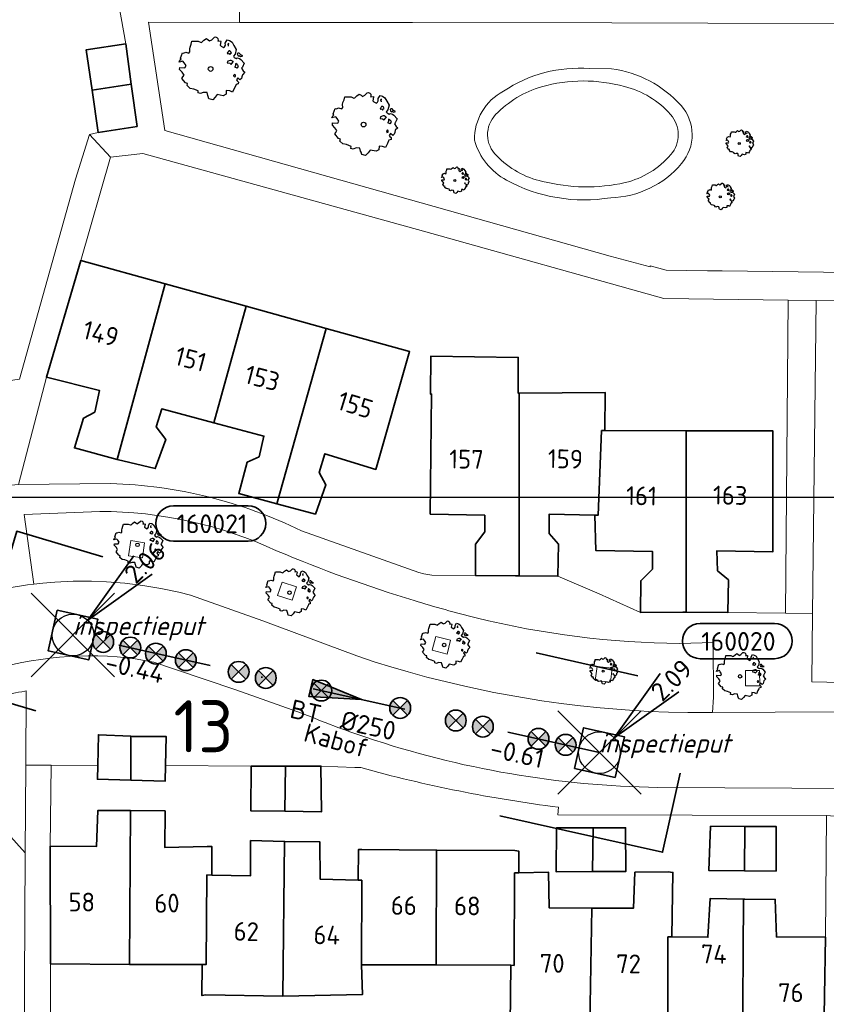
# Model space of a CAD drawing. Header units: metres. Extents: x 152391 to 157968, y 462336 to 467280.
# Tile 446 of 656: x 153817 to 153875, y 466586 to 466657. Entities that reach past the tile are written whole.
import ezdxf
from ezdxf.enums import TextEntityAlignment as Align

# ---------------------------------------------------------------- set-up
doc = ezdxf.new("R2010")
doc.units = ezdxf.units.M
doc.header["$LTSCALE"] = 0.75
doc.header["$PDMODE"] = 3
doc.header["$PDSIZE"] = 3
doc.linetypes.add('RI-VWA_BETON', pattern=[19, 9, -5, 0, -5])
doc.layers.get('0').update_dxf_attribs({"lineweight": 25})
doc.layers.get('defpoints').update_dxf_attribs({"lineweight": 25})
for name, color, linetype, lineweight in [('B-GV-GR-BOOM-S', 252, 'Continuous', 25), ('B-WE-GR-BEPLANTING_CULTUUR_HEESTERS-GV', 251, 'Continuous', 18), ('B-WE-GR-GROENVOORZIENING-GV', 251, 'Continuous', 18), ('B-WE-OG-BEBOUWING-GV', 6, 'Continuous', 35), ('B-WE-OG-BEBOUWING-T18', 1, 'Continuous', 18), ('B-WE-OG-TERREIN_CULTUURSCHEIDING-GV', 251, 'Continuous', 18), ('B-WE-OG-TERREIN_ONBEGROEID-GV', 251, 'Continuous', 18), ('B-WE-OG-TOPOGRAFIE-T18', 1, 'Continuous', 18), ('B-WE-VH-VERHARDING_ASFALT-GV', 251, 'Continuous', 18), ('B-WE-VH-VERHARDING_BETONSTRAATSTEEN-GV', 251, 'Continuous', 18), ('B-WE-VH-VERHARDING_TEGEL-GV', 251, 'Continuous', 18), ('N-OI-RI-T50', 130, 'Continuous', 50), ('N-OI-RI-VWA_PUTNUMMER-S @ 0.75', 36, 'Continuous', 35), ('N-OI-RI-VWA_RIOOLPUT_INSPECTIEPUT-S', 36, 'Continuous', 35), ('N-OI-RI-VWA_STROOMRICHTING-S @ 0.75', 36, 'Continuous', 35), ('N-OI-RI-VWA_TRANSPORTLEIDING_BETON_250-G', 36, 'RI-VWA_BETON', 35), ('N-RO-KG-GRENS_WERK-G', 7, 'XX-WERKGRENS', 35)]:
    doc.layers.add(name, color=color, linetype=linetype, lineweight=lineweight)
doc.layers.add('inspectieput', color=7, linetype='Continuous', plot=False)
doc.layers.add('N-OI-RI-VRIJVERVAL_HULPSTUK-S', color=210, linetype='Continuous', lineweight=35, plot=False)
doc.styles.add('NLCS-ISO', font='isocpeur.ttf')
doc.styles.add('NLCS-ISO-M750-T18', font='NLCS-ISO.ttf', dxfattribs={"height": 1.35})
doc.styles.add('NLCS-ISO-M750-T18_CURSIEF', font='NLCS-ISO.ttf', dxfattribs={"oblique": 15, "height": 1.35})
doc.styles.add('NLCS-ISO-M750-T50', font='NLCS-ISO.ttf', dxfattribs={"height": 3.75})
doc.linetypes.add('XX-WERKGRENS', pattern='A,0,[137,NLCS.SHX,S=0.1,R=0,X=-1.1,Y=-1.35],-6', length=6)

# ---------------------------------------------------------------- blocks, each defined once
blk = doc.blocks.new('*U102')
at = {"ltscale": 0.1}
blk.add_hatch(color=256, dxfattribs=at).paths.add_polyline_path([(2.5, 0), (-2.5, -0.833), (-2.5, 0.833)])
at = {"ltscale": 0.1, "flags": 128}
blk.add_lwpolyline([(2.5, 0), (-2.5, -0.833), (-2.5, 0.833)], close=True, dxfattribs=at)
at = {"ltscale": 0.1, "style": 'NLCS-ISO'}
for tag, p in [('BOBL', (-16.544, -3.24)), ('MAT', (-1, -3.74))]:
    blk.add_attdef(tag, text='', height=1.8, dxfattribs=at).set_placement(p, align=Align.BOTTOM_RIGHT)
for tag, p in [('BOBR', (15.598, -3.237)), ('DIA', (1, -3.74))]:
    blk.add_attdef(tag, text='', height=1.8, dxfattribs=at).set_placement(p, align=Align.BOTTOM_LEFT)
at = {"layer": 'defpoints', "ltscale": 0.1, "style": 'NLCS-ISO', "flags": 1}
blk.add_attdef('JVA', text='', height=1.8, dxfattribs=at).set_placement((0, -1), align=Align.TOP_CENTER)
blk = doc.blocks.new('B-SRI-PUT_VWA-SO')
at = {"flags": 128}
blk.add_lwpolyline([(-2, 2), (2, 2), (2, -2), (-2, -2)], close=True, dxfattribs=at)
at = {"lineweight": -3, "flags": 128}
blk.add_lwpolyline([(2, -2), (2, 2), (-2, 2), (-2, -2)], close=True, dxfattribs=at)
at = {"lineweight": -3}
blk.add_circle((0, 0), 2, dxfattribs=at)
blk = doc.blocks.new('*U178')
for q in [(5.834, 7.601), (7.601, 5.834)]:
    blk.add_line((1.414, 1.414), q)
blk.add_lwpolyline([(16.81, 12.391), (9.652, 12.391, 1), (9.652, 9.007), (16.81, 9.007, 1)], format="xyb", close=True)
at = {"ltscale": 0.1, "style": 'NLCS-ISO'}
blk.add_attdef('PUTHGT', text='', height=1.8, rotation=45, dxfattribs=at).set_placement((5.388, 5.428), align=Align.MIDDLE_LEFT)
blk.add_attdef('PUTNR', text='', height=1.8, dxfattribs=at).set_placement((13.333, 10.667), align=Align.MIDDLE_CENTER)
blk = doc.blocks.new('SRI-HULP')
h = blk.add_hatch(color=256)
h.dxf.hatch_style = 1
h.paths.add_polyline_path([(-0.707, 0.707, 0.198912), (-1, 0, 0.198912), (-0.707, -0.707), (0, 0)])
h = blk.add_hatch(color=256)
h.dxf.hatch_style = 1
h.paths.add_polyline_path([(1, 0, 0.198912), (0.707, 0.707), (0, 0), (0.707, -0.707, 0.198912)])
for p, q in [((-0.707, 0.707), (0.707, -0.707)), ((-0.707, -0.707), (0.707, 0.707))]:
    blk.add_line(p, q)
blk.add_circle((0, 0), 1)
blk = doc.blocks.new('ACMAP_ANN_TEMPLATE_type knoop')
at = {"layer": 'defpoints', "style": 'NLCS-ISO-M750-T18_CURSIEF', "oblique": 15}
blk.add_attdef('type_knoop', (0, 0), '', height=1.35, dxfattribs=at)
blk = doc.blocks.new('SGR-BOOM_0_10')
at = {"linetype": 'Continuous'}
for p, q in [((-0.624, 0.668), (-0.591, 0.751)), ((-0.591, 0.751), (-0.572, 0.843)), ((-0.572, 0.843), (-0.375, 0.843)), ((-0.375, 0.843), (-0.29, 0.806)), ((-0.29, 0.806), (-0.264, 0.815)), ((-0.264, 0.815), (-0.205, 0.871)), ((-0.205, 0.871), (-0.127, 0.926)), ((-0.127, 0.926), (-0.075, 0.889)), ((-0.075, 0.889), (-0.035, 0.852)), ((-0.035, 0.852), (0.037, 0.889)), ((0.037, 0.889), (0.115, 0.963)), ((0.115, 0.963), (0.148, 0.973)), ((0.148, 0.973), (0.187, 0.954)), ((0.187, 0.954), (0.22, 0.926)), ((0.226, 0.862), (0.213, 0.843)), ((0.213, 0.843), (0.298, 0.852)), ((0.22, 0.926), (0.226, 0.862)), ((0.305, 0.834), (0.285, 0.723)), ((0.285, 0.723), (0.318, 0.695)), ((0.298, 0.852), (0.305, 0.834)), ((0.423, 0.677), (0.449, 0.723)), ((0.442, 0.788), (0.501, 0.88)), ((0.449, 0.723), (0.442, 0.788)), ((0.501, 0.88), (0.573, 0.862)), ((0.547, 0.769), (0.521, 0.751)), ((0.521, 0.751), (0.534, 0.705)), ((0.54, 0.714), (0.547, 0.769)), ((0.573, 0.862), (0.652, 0.815)), ((0.652, 0.815), (0.704, 0.714)), ((0.704, 0.714), (0.776, 0.594)), ((-0.958, 0.206), (-0.932, 0.27)), ((-0.84, 0.233), (-0.958, 0.206)), ((-0.945, -0.016), (-0.938, 0.049)), ((-0.938, 0.049), (-0.781, 0.039)), ((-0.932, 0.27), (-0.899, 0.298)), ((-0.918, 0.326), (-0.86, 0.492)), ((-0.899, 0.298), (-0.918, 0.326)), ((-0.86, 0.492), (-0.82, 0.483)), ((-0.801, 0.187), (-0.84, 0.233)), ((-0.82, 0.483), (-0.755, 0.511)), ((-0.748, 0.104), (-0.801, 0.187)), ((-0.781, 0.039), (-0.748, 0.104)), ((-0.755, 0.511), (-0.663, 0.483)), ((-0.663, 0.483), (-0.631, 0.52)), ((-0.637, 0.612), (-0.624, 0.668)), ((-0.631, 0.52), (-0.637, 0.612)), ((0.318, 0.695), (0.39, 0.649)), ((0.39, 0.649), (0.423, 0.677)), ((0.527, 0.511), (0.501, 0.492)), ((0.501, 0.492), (0.521, 0.464)), ((0.521, 0.233), (0.501, 0.187)), ((0.501, 0.187), (0.58, 0.178)), ((0.521, 0.464), (0.553, 0.474)), ((0.593, 0.261), (0.521, 0.233)), ((0.547, 0.547), (0.527, 0.511)), ((0.534, 0.705), (0.54, 0.695)), ((0.58, 0.547), (0.547, 0.547)), ((0.553, 0.474), (0.58, 0.437)), ((0.606, 0.529), (0.58, 0.547)), ((0.58, 0.437), (0.606, 0.474)), ((0.58, 0.178), (0.625, 0.141)), ((0.625, 0.261), (0.593, 0.261)), ((0.632, 0.492), (0.606, 0.529)), ((0.606, 0.474), (0.632, 0.492)), ((0.684, 0.224), (0.625, 0.261)), ((0.625, 0.141), (0.678, 0.206)), ((0.678, 0.206), (0.697, 0.233)), ((0.743, 0.446), (0.691, 0.39)), ((0.691, 0.39), (0.717, 0.353)), ((0.717, 0.353), (0.776, 0.316)), ((0.756, 0.104), (0.737, 0.058)), ((0.806, 0.027), (0.737, 0.058)), ((0.776, 0.594), (0.743, 0.446)), ((0.763, 0.169), (0.756, 0.132)), ((0.756, 0.132), (0.756, 0.104)), ((0.802, 0.132), (0.763, 0.169)), ((0.776, 0.316), (0.809, 0.335)), ((0.828, 0.113), (0.802, 0.132)), ((0.806, 0.027), (0.848, 0.076)), ((0.828, 0.483), (0.809, 0.455)), ((0.809, 0.455), (0.822, 0.418)), ((0.809, 0.335), (0.881, 0.316)), ((0.822, 0.418), (0.861, 0.39)), ((0.867, 0.483), (0.828, 0.483)), ((0.848, 0.076), (0.828, 0.113)), ((0.861, 0.409), (0.92, 0.381)), ((0.861, 0.39), (0.867, 0.409)), ((0.913, 0.427), (0.867, 0.483)), ((0.881, 0.316), (0.92, 0.289)), ((0.972, 0.4), (0.913, 0.427)), ((0.92, 0.381), (0.972, 0.4)), ((0.92, 0.289), (1.018, 0.178)), ((0.966, 0.058), (0.939, 0.021)), ((0.939, 0.021), (0.992, -0.053)), ((1.018, 0.178), (0.966, 0.058)), ((-0.866, -0.099), (-0.945, -0.016)), ((-0.873, -0.284), (-0.84, -0.238)), ((-0.761, -0.423), (-0.873, -0.284)), ((-0.807, -0.182), (-0.866, -0.099)), ((-0.84, -0.238), (-0.807, -0.182)), ((-0.703, -0.441), (-0.761, -0.423)), ((-0.716, -0.506), (-0.703, -0.441)), ((-0.624, -0.589), (-0.716, -0.506)), ((-0.513, -0.608), (-0.624, -0.589)), ((-0.375, -0.663), (-0.513, -0.608)), ((-0.382, -0.728), (-0.375, -0.663)), ((0.475, -0.654), (0.468, -0.765)), ((0.58, -0.663), (0.475, -0.654)), ((0.665, -0.7), (0.58, -0.663)), ((0.724, -0.571), (0.665, -0.7)), ((0.724, -0.164), (0.697, -0.201)), ((0.697, -0.201), (0.704, -0.238)), ((0.71, -0.238), (0.75, -0.229)), ((0.75, -0.192), (0.724, -0.164)), ((0.763, -0.497), (0.724, -0.571)), ((0.75, -0.229), (0.75, -0.192)), ((0.769, -0.469), (0.763, -0.497)), ((0.835, -0.45), (0.769, -0.469)), ((0.822, -0.266), (0.782, -0.33)), ((0.782, -0.33), (0.802, -0.358)), ((0.802, -0.358), (0.841, -0.395)), ((0.887, -0.33), (0.822, -0.266)), ((0.841, -0.395), (0.835, -0.45)), ((0.933, -0.293), (0.887, -0.33)), ((0.946, -0.238), (0.933, -0.293)), ((0.966, -0.173), (0.946, -0.238)), ((1.038, -0.099), (0.966, -0.173)), ((0.992, -0.053), (1.038, -0.099)), ((-0.31, -0.746), (-0.382, -0.728)), ((-0.225, -0.709), (-0.31, -0.746)), ((-0.107, -0.718), (-0.225, -0.709)), ((-0.088, -0.802), (-0.107, -0.718)), ((-0.075, -0.839), (-0.088, -0.802)), ((-0.055, -0.903), (-0.075, -0.839)), ((0.063, -0.94), (-0.055, -0.903)), ((0.141, -0.857), (0.063, -0.94)), ((0.2, -0.774), (0.141, -0.857)), ((0.383, -0.811), (0.2, -0.774)), ((0.468, -0.765), (0.383, -0.811))]:
    blk.add_line(p, q, dxfattribs=at)
blk.add_circle((0, 0), 0.0711, dxfattribs=at)
blk = doc.blocks.new('SGR-BOOM_21_30')
at = {"linetype": 'Continuous'}
for p, q in [((-1.051, 1.335), (-1.016, 1.499)), ((-1.016, 1.499), (-0.668, 1.499)), ((-0.668, 1.499), (-0.516, 1.433)), ((-0.516, 1.433), (-0.47, 1.45)), ((-0.47, 1.45), (-0.365, 1.548)), ((-0.365, 1.548), (-0.226, 1.647)), ((-0.226, 1.647), (-0.133, 1.581)), ((-0.133, 1.581), (-0.063, 1.515)), ((-0.063, 1.515), (0.065, 1.581)), ((0.065, 1.581), (0.205, 1.712)), ((0.205, 1.712), (0.263, 1.729)), ((0.263, 1.729), (0.333, 1.696)), ((0.333, 1.696), (0.391, 1.647)), ((0.402, 1.532), (0.379, 1.499)), ((0.379, 1.499), (0.53, 1.515)), ((0.391, 1.647), (0.402, 1.532)), ((0.542, 1.483), (0.507, 1.285)), ((0.53, 1.515), (0.542, 1.483)), ((0.786, 1.4), (0.891, 1.565)), ((0.891, 1.565), (1.019, 1.532)), ((1.019, 1.532), (1.158, 1.45)), ((1.158, 1.45), (1.251, 1.269)), ((-1.633, 0.579), (-1.528, 0.875)), ((-1.528, 0.875), (-1.458, 0.858)), ((-1.458, 0.858), (-1.342, 0.908)), ((-1.342, 0.908), (-1.179, 0.858)), ((-1.179, 0.858), (-1.121, 0.924)), ((-1.133, 1.088), (-1.109, 1.187)), ((-1.121, 0.924), (-1.133, 1.088)), ((-1.109, 1.187), (-1.051, 1.335)), ((0.507, 1.285), (0.565, 1.236)), ((0.565, 1.236), (0.693, 1.154)), ((0.693, 1.154), (0.751, 1.203)), ((0.751, 1.203), (0.798, 1.285)), ((0.798, 1.285), (0.786, 1.4)), ((0.937, 0.908), (0.891, 0.875)), ((0.891, 0.875), (0.926, 0.825)), ((0.972, 1.368), (0.926, 1.335)), ((0.926, 1.335), (0.949, 1.253)), ((0.926, 0.825), (0.984, 0.842)), ((0.972, 0.973), (0.937, 0.908)), ((0.949, 1.253), (0.961, 1.236)), ((0.961, 1.269), (0.972, 1.368)), ((1.03, 0.973), (0.972, 0.973)), ((0.984, 0.842), (1.03, 0.776)), ((1.077, 0.94), (1.03, 0.973)), ((1.03, 0.776), (1.077, 0.842)), ((1.124, 0.875), (1.077, 0.94)), ((1.077, 0.842), (1.124, 0.875)), ((1.321, 0.793), (1.228, 0.694)), ((1.251, 1.269), (1.379, 1.055)), ((1.379, 1.055), (1.321, 0.793)), ((1.472, 0.858), (1.438, 0.809)), ((1.438, 0.809), (1.461, 0.743)), ((1.461, 0.743), (1.531, 0.694)), ((1.542, 0.858), (1.472, 0.858)), ((1.531, 0.727), (1.635, 0.678)), ((1.531, 0.694), (1.542, 0.727)), ((1.624, 0.76), (1.542, 0.858)), ((1.728, 0.71), (1.624, 0.76)), ((1.635, 0.678), (1.728, 0.71)), ((-1.703, 0.365), (-1.656, 0.48)), ((-1.493, 0.415), (-1.703, 0.365)), ((-1.679, -0.029), (-1.668, 0.086)), ((-1.668, 0.086), (-1.389, 0.07)), ((-1.656, 0.48), (-1.598, 0.53)), ((-1.598, 0.53), (-1.633, 0.579)), ((-1.423, 0.333), (-1.493, 0.415)), ((-1.33, 0.185), (-1.423, 0.333)), ((-1.389, 0.07), (-1.33, 0.185)), ((0.926, 0.415), (0.891, 0.333)), ((0.891, 0.333), (1.03, 0.316)), ((1.054, 0.464), (0.926, 0.415)), ((1.03, 0.316), (1.112, 0.251)), ((1.112, 0.464), (1.054, 0.464)), ((1.217, 0.398), (1.112, 0.464)), ((1.112, 0.251), (1.205, 0.365)), ((1.205, 0.365), (1.24, 0.415)), ((1.228, 0.694), (1.275, 0.628)), ((1.275, 0.628), (1.379, 0.563)), ((1.344, 0.185), (1.31, 0.103)), ((1.434, 0.049), (1.31, 0.103)), ((1.356, 0.3), (1.344, 0.234)), ((1.344, 0.234), (1.344, 0.185)), ((1.426, 0.234), (1.356, 0.3)), ((1.379, 0.563), (1.438, 0.595)), ((1.472, 0.201), (1.426, 0.234)), ((1.434, 0.049), (1.507, 0.136)), ((1.438, 0.595), (1.565, 0.563)), ((1.507, 0.136), (1.472, 0.201)), ((1.565, 0.563), (1.635, 0.513)), ((1.635, 0.513), (1.81, 0.316)), ((1.717, 0.103), (1.67, 0.037)), ((1.67, 0.037), (1.763, -0.094)), ((1.81, 0.316), (1.717, 0.103)), ((-1.54, -0.177), (-1.679, -0.029)), ((-1.551, -0.505), (-1.493, -0.423)), ((-1.354, -0.752), (-1.551, -0.505)), ((-1.435, -0.324), (-1.54, -0.177)), ((-1.493, -0.423), (-1.435, -0.324)), ((1.286, -0.292), (1.24, -0.357)), ((1.24, -0.357), (1.251, -0.423)), ((1.263, -0.423), (1.333, -0.407)), ((1.333, -0.341), (1.286, -0.292)), ((1.333, -0.407), (1.333, -0.341)), ((1.461, -0.472), (1.391, -0.587)), ((1.391, -0.587), (1.426, -0.637)), ((1.426, -0.637), (1.496, -0.702)), ((1.577, -0.587), (1.461, -0.472)), ((1.496, -0.702), (1.484, -0.801)), ((1.658, -0.522), (1.577, -0.587)), ((1.682, -0.423), (1.658, -0.522)), ((1.717, -0.308), (1.682, -0.423)), ((1.845, -0.177), (1.717, -0.308)), ((1.763, -0.094), (1.845, -0.177)), ((-1.249, -0.784), (-1.354, -0.752)), ((-1.272, -0.899), (-1.249, -0.784)), ((-1.109, -1.047), (-1.272, -0.899)), ((-0.912, -1.08), (-1.109, -1.047)), ((-0.668, -1.179), (-0.912, -1.08)), ((-0.679, -1.294), (-0.668, -1.179)), ((-0.551, -1.326), (-0.679, -1.294)), ((-0.4, -1.261), (-0.551, -1.326)), ((-0.191, -1.277), (-0.4, -1.261)), ((-0.156, -1.425), (-0.191, -1.277)), ((0.356, -1.376), (0.251, -1.524)), ((0.682, -1.441), (0.356, -1.376)), ((0.833, -1.359), (0.682, -1.441)), ((0.844, -1.162), (0.833, -1.359)), ((1.03, -1.179), (0.844, -1.162)), ((1.182, -1.244), (1.03, -1.179)), ((1.286, -1.014), (1.182, -1.244)), ((1.356, -0.883), (1.286, -1.014)), ((1.368, -0.834), (1.356, -0.883)), ((1.484, -0.801), (1.368, -0.834)), ((-0.133, -1.491), (-0.156, -1.425)), ((-0.098, -1.606), (-0.133, -1.491)), ((0.112, -1.671), (-0.098, -1.606)), ((0.251, -1.524), (0.112, -1.671))]:
    blk.add_line(p, q, dxfattribs=at)
blk.add_circle((0, 0), 0.126, dxfattribs=at)
blk = doc.blocks.new('SGR-BOOM_31_50')
at = {"linetype": 'Continuous'}
for p, q in [((-0.487, 2.064), (-0.301, 2.196)), ((-0.301, 2.196), (-0.177, 2.108)), ((0.087, 2.108), (0.273, 2.283)), ((0.273, 2.283), (0.351, 2.305)), ((0.351, 2.305), (0.444, 2.261)), ((0.444, 2.261), (0.521, 2.196)), ((0.521, 2.196), (0.537, 2.042)), ((-1.51, 1.451), (-1.479, 1.582)), ((-1.495, 1.232), (-1.51, 1.451)), ((-1.479, 1.582), (-1.402, 1.78)), ((-1.402, 1.78), (-1.355, 1.999)), ((-1.355, 1.999), (-0.89, 1.999)), ((-0.89, 1.999), (-0.688, 1.911)), ((-0.688, 1.911), (-0.626, 1.933)), ((-0.626, 1.933), (-0.487, 2.064)), ((-0.177, 2.108), (-0.084, 2.02)), ((-0.084, 2.02), (0.087, 2.108)), ((0.537, 2.042), (0.506, 1.999)), ((0.506, 1.999), (0.707, 2.02)), ((0.723, 1.977), (0.676, 1.714)), ((0.676, 1.714), (0.754, 1.648)), ((0.707, 2.02), (0.723, 1.977)), ((0.754, 1.648), (0.924, 1.539)), ((0.924, 1.539), (1.002, 1.604)), ((1.002, 1.604), (1.064, 1.714)), ((1.048, 1.867), (1.188, 2.086)), ((1.064, 1.714), (1.048, 1.867)), ((1.188, 2.086), (1.358, 2.042)), ((1.296, 1.823), (1.234, 1.78)), ((1.234, 1.78), (1.265, 1.67)), ((1.265, 1.67), (1.281, 1.648)), ((1.281, 1.692), (1.296, 1.823)), ((1.358, 2.042), (1.545, 1.933)), ((1.545, 1.933), (1.669, 1.692)), ((1.669, 1.692), (1.839, 1.407)), ((-2.177, 0.772), (-2.038, 1.166)), ((-2.131, 0.706), (-2.177, 0.772)), ((-2.038, 1.166), (-1.944, 1.144)), ((-1.944, 1.144), (-1.789, 1.21)), ((-1.789, 1.21), (-1.572, 1.144)), ((-1.572, 1.144), (-1.495, 1.232)), ((1.25, 1.21), (1.188, 1.166)), ((1.188, 1.166), (1.234, 1.101)), ((1.234, 1.101), (1.312, 1.122)), ((1.296, 1.298), (1.25, 1.21)), ((1.374, 1.298), (1.296, 1.298)), ((1.312, 1.122), (1.374, 1.035)), ((1.436, 1.254), (1.374, 1.298)), ((1.374, 1.035), (1.436, 1.122)), ((1.498, 1.166), (1.436, 1.254)), ((1.436, 1.122), (1.498, 1.166)), ((1.762, 1.057), (1.638, 0.925)), ((1.638, 0.925), (1.7, 0.838)), ((1.7, 0.838), (1.839, 0.75)), ((1.839, 1.407), (1.762, 1.057)), ((1.839, 0.75), (1.917, 0.794)), ((1.963, 1.144), (1.917, 1.079)), ((1.917, 1.079), (1.948, 0.991)), ((1.917, 0.794), (2.087, 0.75)), ((1.948, 0.991), (2.041, 0.925)), ((2.056, 1.144), (1.963, 1.144)), ((2.041, 0.969), (2.18, 0.903)), ((2.041, 0.925), (2.056, 0.969)), ((2.165, 1.013), (2.056, 1.144)), ((2.087, 0.75), (2.18, 0.684)), ((2.304, 0.947), (2.165, 1.013)), ((2.18, 0.903), (2.304, 0.947)), ((-2.27, 0.487), (-2.208, 0.641)), ((-1.991, 0.553), (-2.27, 0.487)), ((-2.239, -0.038), (-2.224, 0.115)), ((-2.224, 0.115), (-1.851, 0.093)), ((-2.208, 0.641), (-2.131, 0.706)), ((-1.898, 0.444), (-1.991, 0.553)), ((-1.774, 0.246), (-1.898, 0.444)), ((-1.851, 0.093), (-1.774, 0.246)), ((1.234, 0.553), (1.188, 0.444)), ((1.188, 0.444), (1.374, 0.422)), ((1.405, 0.619), (1.234, 0.553)), ((1.374, 0.422), (1.483, 0.334)), ((1.483, 0.619), (1.405, 0.619)), ((1.622, 0.531), (1.483, 0.619)), ((1.483, 0.334), (1.607, 0.487)), ((1.607, 0.487), (1.653, 0.553)), ((1.793, 0.246), (1.746, 0.137)), ((1.911, 0.065), (1.746, 0.137)), ((1.808, 0.4), (1.793, 0.312)), ((1.793, 0.312), (1.793, 0.246)), ((1.901, 0.312), (1.808, 0.4)), ((1.963, 0.268), (1.901, 0.312)), ((1.911, 0.065), (2.01, 0.181)), ((2.01, 0.181), (1.963, 0.268)), ((2.18, 0.684), (2.413, 0.422)), ((2.289, 0.137), (2.227, 0.049)), ((2.227, 0.049), (2.351, -0.126)), ((2.413, 0.422), (2.289, 0.137)), ((-2.053, -0.235), (-2.239, -0.038)), ((-2.069, -0.673), (-1.991, -0.564)), ((-1.805, -1.002), (-2.069, -0.673)), ((-1.913, -0.433), (-2.053, -0.235)), ((-1.991, -0.564), (-1.913, -0.433)), ((1.715, -0.389), (1.653, -0.476)), ((1.653, -0.476), (1.669, -0.564)), ((1.684, -0.564), (1.777, -0.542)), ((1.777, -0.454), (1.715, -0.389)), ((1.777, -0.542), (1.777, -0.454)), ((1.948, -0.63), (1.855, -0.783)), ((2.103, -0.783), (1.948, -0.63)), ((2.211, -0.695), (2.103, -0.783)), ((2.242, -0.564), (2.211, -0.695)), ((2.289, -0.411), (2.242, -0.564)), ((2.459, -0.235), (2.289, -0.411)), ((2.351, -0.126), (2.459, -0.235)), ((-1.665, -1.046), (-1.805, -1.002)), ((-1.696, -1.199), (-1.665, -1.046)), ((-1.479, -1.396), (-1.696, -1.199)), ((-1.216, -1.44), (-1.479, -1.396)), ((1.715, -1.352), (1.576, -1.659)), ((1.808, -1.177), (1.715, -1.352)), ((1.824, -1.112), (1.808, -1.177)), ((1.979, -1.068), (1.824, -1.112)), ((1.855, -0.783), (1.901, -0.849)), ((1.901, -0.849), (1.994, -0.936)), ((1.994, -0.936), (1.979, -1.068)), ((-0.89, -1.571), (-1.216, -1.44)), ((-0.906, -1.725), (-0.89, -1.571)), ((-0.735, -1.769), (-0.906, -1.725)), ((-0.533, -1.681), (-0.735, -1.769)), ((-0.254, -1.703), (-0.533, -1.681)), ((-0.208, -1.9), (-0.254, -1.703)), ((-0.177, -1.988), (-0.208, -1.9)), ((-0.13, -2.141), (-0.177, -1.988)), ((0.335, -2.031), (0.149, -2.229)), ((0.475, -1.834), (0.335, -2.031)), ((0.909, -1.922), (0.475, -1.834)), ((1.11, -1.812), (0.909, -1.922)), ((1.126, -1.55), (1.11, -1.812)), ((1.374, -1.571), (1.126, -1.55)), ((1.576, -1.659), (1.374, -1.571)), ((0.149, -2.229), (-0.13, -2.141))]:
    blk.add_line(p, q, dxfattribs=at)
blk.add_circle((0, 0), 0.169, dxfattribs=at)

msp = doc.modelspace()

# ---------------------------------------------------------------- linework, layer by layer
at = {"layer": 'B-WE-GR-BEPLANTING_CULTUUR_HEESTERS-GV'}
msp.add_lwpolyline([(153809.764, 466605.652), (153817.458, 466597.098), (153817.493, 466603.413), (153817.523, 466608.751), (153817.438, 466608.737)], dxfattribs=at)
msp.add_lwpolyline([(153817.438, 466608.737, 0.050804), (153813.836, 466607.792)], format="xyb", dxfattribs=at)
at = {"layer": 'B-WE-GR-GROENVOORZIENING-GV'}
for points in [[(153826.05, 466619.405), (153825.047, 466619.577), (153824.886, 466618.477), (153825.892, 466618.329)], [(153836.982, 466616.24), (153835.95, 466616.581), (153835.607, 466615.623), (153836.664, 466615.274)], [(153846.736, 466611.684), (153847.814, 466611.41), (153848.065, 466612.396), (153847.011, 466612.664)], [(153859.7, 466610.386), (153858.621, 466610.522), (153858.469, 466609.516), (153859.572, 466609.377)], [(153870.31, 466609.116), (153870.296, 466610.228), (153869.279, 466610.216), (153869.293, 466609.128)]]:
    msp.add_lwpolyline(points, close=True, dxfattribs=at)
at = {"layer": 'B-WE-OG-BEBOUWING-GV'}
for points in [[(153824.69, 466655.321), (153821.851, 466654.89), (153822.274, 466651.976), (153825.089, 466652.405)], [(153825.089, 466652.405), (153822.274, 466651.976), (153822.714, 466648.942), (153825.503, 466649.374)], [(153827.518, 466638.039), (153821.469, 466639.713), (153818.984, 466631.34), (153822.81, 466630.366), (153822.453, 466628.821), (153821.654, 466628.376), (153820.996, 466626.234), (153824.072, 466625.416)], [(153824.072, 466625.416), (153826.81, 466624.748), (153827.568, 466626.84), (153826.876, 466627.744), (153827.281, 466629.039), (153831.033, 466628.047), (153833.354, 466636.425), (153827.518, 466638.039)], [(153835.567, 466622.223), (153839.117, 466634.83), (153833.354, 466636.425), (153831.033, 466628.047), (153834.636, 466627.095), (153834.279, 466625.599), (153833.431, 466625.205), (153832.821, 466622.962)], [(153839.117, 466634.83), (153835.567, 466622.223), (153838.337, 466621.478), (153839.095, 466623.571), (153838.602, 466624.473), (153839.008, 466625.818), (153842.684, 466624.696), (153845.12, 466633.169)], [(153852.996, 466617.039), (153853.013, 466630.173), (153852.935, 466630.172), (153852.935, 466632.748), (153846.638, 466632.83), (153846.609, 466630.112), (153846.695, 466630.113), (153846.597, 466621.475), (153850.528, 466621.4), (153850.522, 466620.202), (153849.87, 466619.307), (153849.857, 466617.06), (153852.743, 466617.041)], [(153853.013, 466630.173), (153852.996, 466617.039), (153855.779, 466617.022), (153855.841, 466619.318), (153855.149, 466620.072), (153855.157, 466621.47), (153858.441, 466621.399), (153858.68, 466621.394), (153858.931, 466627.487), (153859.171, 466627.486), (153859.186, 466630.232)], [(153865.014, 466614.416), (153865.009, 466627.472), (153859.171, 466627.486), (153858.931, 466627.487), (153858.68, 466621.394), (153858.441, 466621.399), (153858.526, 466618.852), (153862.606, 466618.776), (153862.599, 466617.527), (153861.749, 466616.684), (153861.736, 466614.387), (153864.772, 466614.417)], [(153865.009, 466627.472), (153865.014, 466614.416), (153868.006, 466614.397), (153868.069, 466616.743), (153867.276, 466617.397), (153867.235, 466618.846), (153871.265, 466618.77), (153871.264, 466627.458)], [(153825.045, 466602.34), (153825.065, 466605.489), (153822.722, 466605.6), (153822.676, 466603.385), (153822.655, 466602.405)], [(153825.065, 466605.489), (153825.045, 466602.34), (153827.531, 466602.273), (153827.554, 466603.388), (153827.598, 466605.469), (153825.16, 466605.484)], [(153833.707, 466603.332), (153833.69, 466600.137), (153836.14, 466600.097), (153836.175, 466603.341), (153835.682, 466603.339)], [(153836.175, 466603.341), (153836.14, 466600.097), (153838.765, 466600.054), (153838.734, 466603.35), (153837.185, 466603.345)], [(153824.96, 466589.075), (153825.031, 466600.142), (153822.692, 466600.157), (153822.578, 466597.562), (153819.244, 466597.583), (153819.28, 466589.114)], [(153825.031, 466600.142), (153824.96, 466589.075), (153830.191, 466589.08), (153830.479, 466589.08), (153830.525, 466595.52), (153830.877, 466595.511), (153830.889, 466597.558), (153830.54, 466597.56), (153827.504, 466597.48), (153827.519, 466600.126)], [(153858.336, 466598.907), (153855.678, 466598.897), (153855.661, 466595.751), (153858.28, 466595.76)], [(153858.336, 466598.907), (153858.28, 466595.76), (153860.687, 466595.769), (153860.655, 466598.915)], [(153869.214, 466595.814), (153869.248, 466599.009), (153866.776, 466599.025), (153866.659, 466595.83)], [(153869.248, 466599.009), (153869.214, 466595.814), (153871.486, 466595.799), (153871.504, 466598.995)], [(153835.994, 466586.794), (153836.116, 466597.924), (153833.678, 466597.99), (153833.664, 466595.443), (153830.877, 466595.511), (153830.525, 466595.52), (153830.479, 466589.08), (153830.191, 466589.08), (153830.165, 466586.832), (153830.463, 466586.885)], [(153836.116, 466597.924), (153835.994, 466586.794), (153841.722, 466586.904), (153841.649, 466589.051), (153841.676, 466595.137), (153841.425, 466595.143), (153838.688, 466595.211), (153838.654, 466597.908)], [(153847.03, 466589.058), (153847.06, 466597.304), (153841.686, 466597.339), (153841.437, 466597.34), (153841.425, 466595.143), (153841.676, 466595.137), (153841.649, 466589.051)], [(153847.06, 466597.304), (153847.03, 466589.058), (153852.411, 466589.015), (153852.632, 466589.013), (153852.673, 466595.663), (153852.973, 466595.668), (153852.982, 466597.216), (153852.683, 466597.268)], [(153858.234, 466593.138), (153855.149, 466593.158), (153855.113, 466595.705), (153852.973, 466595.668), (153852.673, 466595.663), (153852.632, 466589.013), (153852.411, 466589.015), (153852.357, 466584.769), (153852.606, 466584.771), (153858.086, 466584.779)], [(153858.086, 466584.779), (153863.368, 466584.685), (153863.694, 466584.679), (153863.711, 466591.056), (153863.995, 466591.054), (153864.071, 466595.697), (153863.723, 466595.749), (153861.334, 466595.715), (153861.22, 466593.119), (153858.234, 466593.138)], [(153863.995, 466591.054), (153863.711, 466591.056), (153863.694, 466584.679), (153863.368, 466584.685), (153863.341, 466582.587), (153863.689, 466582.591), (153869.071, 466582.498), (153869.136, 466593.767), (153866.747, 466593.832), (153866.583, 466591.037)], [(153869.136, 466593.767), (153869.071, 466582.498), (153874.896, 466582.595), (153875.042, 466591.033), (153871.509, 466591.055), (153871.425, 466593.752), (153869.253, 466593.766)]]:
    msp.add_lwpolyline(points, close=True, dxfattribs=at)
at = {"layer": 'B-WE-OG-TERREIN_CULTUURSCHEIDING-GV'}
msp.add_lwpolyline([(153866.58, 466656.8), (153859.68, 466656.811), (153845.33, 466656.84), (153845.328, 466656.834), (153832.873, 466656.854), (153826.321, 466656.865), (153827.496, 466649.074), (153859.56, 466640.04), (153862.423, 466639.269), (153862.423, 466639.349), (153863.579, 466639.028), (153866.56, 466638.989), (153867.61, 466638.975), (153898.598, 466638.569), (153898.601, 466656.692), (153898.601, 466656.749)], close=True, dxfattribs=at)
for points in [[(153851.882, 466651.904, -0.168779), (153858.069, 466653.528)], [(153859.65, 466653.51, -0.178471), (153864.649, 466650.884)], [(153849.783, 466648.37, -0.284934), (153851.882, 466651.904)], [(153864.649, 466650.884, -0.375715), (153864.676, 466646.692)], [(153852.098, 466645.507, -0.202035), (153849.783, 466648.37)], [(153864.676, 466646.692, -0.215246), (153859.592, 466644.242)], [(153859.592, 466644.242, -0.168552), (153852.098, 466645.507)]]:
    msp.add_lwpolyline(points, format="xyb", dxfattribs=at)
msp.add_lwpolyline([(153858.069, 466653.528), (153859.65, 466653.51)], dxfattribs=at)
at = {"layer": 'B-WE-OG-TERREIN_ONBEGROEID-GV'}
for points in [[(153860.585, 466652.234, 0.136516), (153854.615, 466652.225)], [(153854.615, 466652.225, 0.131713), (153851.307, 466650.217)], [(153863.898, 466650.224, 0.153442), (153860.585, 466652.234)], [(153851.307, 466650.217, 0.414844), (153851.367, 466647.281)], [(153863.916, 466647.341, 0.376691), (153863.898, 466650.224)], [(153851.367, 466647.281, 0.152755), (153854.689, 466645.414)], [(153860.625, 466645.325, 0.158511), (153863.916, 466647.341)], [(153854.689, 466645.414, 0.117081), (153860.625, 466645.325)]]:
    msp.add_lwpolyline(points, format="xyb", dxfattribs=at)
at = {"layer": 'B-WE-VH-VERHARDING_ASFALT-GV'}
for points in [[(153818.069, 466616.443, 0.118811), (153804.851, 466611.521)], [(153804.519, 466604.342, -0.214588), (153824.771, 466611.148)], [(153837.419, 466607.136, 0.01742), (153841.959, 466605.427)], [(153841.959, 466605.427, 0.077579), (153862.984, 466601.812)]]:
    msp.add_lwpolyline(points, format="xyb", dxfattribs=at)
for points in [[(153884.945, 466607.288), (153866.911, 466607.198), (153865.149, 466607.198), (153863.744, 466607.229), (153862.335, 466607.287), (153860.931, 466607.372), (153858.824, 466607.541), (153857.424, 466607.687), (153856.029, 466607.856), (153854.633, 466608.052), (153853.242, 466608.274), (153851.167, 466608.652), (153849.1, 466609.087), (153846.367, 466609.754), (153845.007, 466610.127), (153843.758, 466610.492), (153842.647, 466610.834), (153841.309, 466611.274), (153834.558, 466613.798), (153829.353, 466615.643), (153828.504, 466615.856), (153827.22, 466616.127), (153825.927, 466616.345), (153824.62, 466616.505), (153823.313, 466616.607), (153822.22, 466616.647), (153820.909, 466616.647), (153819.593, 466616.585), (153818.722, 466616.514), (153818.069, 466616.443)], [(153824.771, 466611.148), (153825.37, 466611.055), (153826.718, 466610.819), (153828.192, 466610.33), (153832.618, 466608.834), (153837.419, 466607.136)], [(153862.984, 466601.812), (153887.115, 466601.696), (153890.039, 466601.548), (153893.187, 466601.237)]]:
    msp.add_lwpolyline(points, dxfattribs=at)
at = {"layer": 'B-WE-VH-VERHARDING_BETONSTRAATSTEEN-GV'}
for points in [[(153858.069, 466653.528, 0.168779), (153851.882, 466651.904)], [(153864.649, 466650.884, 0.178471), (153859.65, 466653.51)], [(153854.615, 466652.225, -0.136516), (153860.585, 466652.234)], [(153851.882, 466651.904, 0.284934), (153849.783, 466648.37)], [(153851.307, 466650.217, -0.131713), (153854.615, 466652.225)], [(153860.585, 466652.234, -0.153442), (153863.898, 466650.224)], [(153864.676, 466646.692, 0.375715), (153864.649, 466650.884)], [(153851.367, 466647.281, -0.414844), (153851.307, 466650.217)], [(153863.898, 466650.224, -0.376691), (153863.916, 466647.341)], [(153849.783, 466648.37, 0.202035), (153852.098, 466645.507)], [(153854.689, 466645.414, -0.152755), (153851.367, 466647.281)], [(153863.916, 466647.341, -0.158511), (153860.625, 466645.325)], [(153859.592, 466644.242, 0.215246), (153864.676, 466646.692)], [(153852.098, 466645.507, 0.168552), (153859.592, 466644.242)], [(153860.625, 466645.325, -0.117081), (153854.689, 466645.414)], [(153835.55, 466618.84, 0.109456), (153822.815, 466621.666)], [(153845.452, 466615.251, -0.026339), (153835.55, 466618.84)], [(153849.899, 466614.011, -0.011722), (153845.452, 466615.251)], [(153864.566, 466612.168, -0.057468), (153849.899, 466614.011)]]:
    msp.add_lwpolyline(points, format="xyb", dxfattribs=at)
for points in [[(153859.65, 466653.51), (153858.069, 466653.528)], [(153822.815, 466621.666), (153817.387, 466621.459), (153818.069, 466616.443)], [(153818.069, 466616.443), (153818.722, 466616.514), (153819.593, 466616.585), (153820.909, 466616.647), (153822.22, 466616.647), (153823.313, 466616.607), (153824.62, 466616.505), (153825.927, 466616.345), (153827.22, 466616.127), (153828.504, 466615.856), (153829.353, 466615.643), (153834.558, 466613.798), (153841.309, 466611.274), (153842.647, 466610.834), (153843.758, 466610.492), (153845.007, 466610.127), (153846.367, 466609.754), (153849.1, 466609.087), (153851.167, 466608.652), (153853.242, 466608.274), (153854.633, 466608.052), (153856.029, 466607.856), (153857.424, 466607.687), (153858.824, 466607.541), (153860.931, 466607.372), (153862.335, 466607.287), (153863.744, 466607.229), (153865.149, 466607.198), (153866.911, 466607.198), (153866.995, 466608.303), (153866.957, 466612.243), (153864.566, 466612.168)]]:
    msp.add_lwpolyline(points, dxfattribs=at)
for points in [[(153825.047, 466619.577), (153826.05, 466619.405), (153825.892, 466618.329), (153824.886, 466618.477)], [(153835.95, 466616.581), (153836.982, 466616.24), (153836.664, 466615.274), (153835.607, 466615.623)], [(153847.814, 466611.41), (153846.736, 466611.684), (153847.011, 466612.664), (153848.065, 466612.396)], [(153858.621, 466610.522), (153859.7, 466610.386), (153859.572, 466609.377), (153858.469, 466609.516)]]:
    msp.add_lwpolyline(points, close=True, dxfattribs=at)
at = {"layer": 'B-WE-VH-VERHARDING_TEGEL-GV'}
for points in [[(153823.628, 466661.22), (153824.69, 466655.321), (153825.089, 466652.405), (153825.503, 466649.374), (153822.714, 466648.942), (153822.074, 466648.779), (153823.586, 466647.146), (153825.925, 466647.421), (153846.112, 466641.84), (153863.402, 466636.978), (153872.371, 466636.874), (153874.364, 466636.844), (153890.673, 466636.721)], [(153898.598, 466638.569), (153867.61, 466638.975), (153866.56, 466638.989), (153863.579, 466639.028), (153862.423, 466639.349), (153862.423, 466639.269), (153859.56, 466640.04), (153827.496, 466649.074), (153826.321, 466656.865), (153832.873, 466656.854), (153832.873, 466656.909), (153832.878, 466658.832)], [(153832.878, 466658.832), (153832.873, 466656.909), (153832.873, 466656.854), (153845.328, 466656.834), (153845.33, 466656.84), (153859.68, 466656.811), (153866.58, 466656.8), (153898.601, 466656.749), (153898.601, 466656.692), (153900.603, 466656.749), (153933.288, 466656.445), (153933.291, 466658.579), (153838.158, 466658.788)], [(153823.59, 466623.672), (153816.965, 466623.602), (153814.826, 466623.421), (153815.021, 466622.275), (153815.729, 466618.145)], [(153818.069, 466616.443), (153817.387, 466621.459), (153822.815, 466621.666)], [(153881.536, 466609.25), (153874.061, 466609.421), (153874.115, 466614.323), (153872.165, 466614.345), (153868.006, 466614.397), (153865.014, 466614.416), (153864.772, 466614.417), (153861.736, 466614.387), (153858.748, 466615.752), (153855.779, 466617.022), (153852.996, 466617.039), (153852.743, 466617.041), (153849.857, 466617.06), (153846.728, 466617.074), (153846.143, 466617.191), (153845.779, 466617.264), (153837.327, 466620.271)], [(153864.566, 466612.168), (153866.957, 466612.243), (153866.995, 466608.303), (153866.911, 466607.198), (153884.945, 466607.288), (153889.815, 466607.037)], [(153837.419, 466607.136), (153832.618, 466608.834), (153828.192, 466610.33), (153826.718, 466610.819), (153825.37, 466611.055), (153824.771, 466611.148)], [(153817.438, 466608.737), (153817.523, 466608.751), (153817.493, 466603.413), (153819.325, 466603.403), (153822.676, 466603.385), (153822.722, 466605.6), (153825.065, 466605.489), (153825.16, 466605.484), (153827.598, 466605.469), (153827.554, 466603.388), (153833.707, 466603.332), (153835.682, 466603.339), (153836.175, 466603.341)], [(153836.175, 466603.341), (153837.185, 466603.345), (153838.734, 466603.35), (153841.184, 466603.252), (153841.596, 466603.235)], [(153893.187, 466601.237), (153890.039, 466601.548), (153887.115, 466601.696), (153862.984, 466601.812)], [(153855.825, 466600.388), (153855.781, 466599.838), (153875.112, 466599.792), (153877.109, 466599.616), (153879.398, 466599.638), (153881.539, 466599.71), (153889.293, 466599.749)]]:
    msp.add_lwpolyline(points, dxfattribs=at)
for points in [[(153823.586, 466647.146), (153822.074, 466648.779), (153821.063, 466645.571), (153817.033, 466631.195), (153813.75, 466630.71), (153814.826, 466623.421), (153816.965, 466623.602), (153818.984, 466631.34), (153821.469, 466639.713)], [(153872.165, 466614.345), (153874.115, 466614.323), (153874.364, 466636.844), (153872.371, 466636.874)], [(153870.296, 466610.228), (153870.31, 466609.116), (153869.293, 466609.128), (153869.279, 466610.216)], [(153819.244, 466597.583), (153819.325, 466603.403), (153817.493, 466603.413), (153817.458, 466597.098), (153817.354, 466578.256), (153819.248, 466578.225), (153819.28, 466589.114)], [(153874.829, 466575.216), (153876.673, 466575.02), (153876.989, 466594.568), (153877.003, 466594.567), (153877.109, 466599.616), (153875.112, 466599.792), (153875.042, 466591.033), (153874.896, 466582.595)]]:
    msp.add_lwpolyline(points, close=True, dxfattribs=at)
for points in [[(153837.327, 466620.271, 0.108091), (153823.59, 466623.672)], [(153822.815, 466621.666, -0.109456), (153835.55, 466618.84)], [(153835.55, 466618.84, 0.026339), (153845.452, 466615.251)], [(153804.851, 466611.521, -0.118811), (153818.069, 466616.443)], [(153845.452, 466615.251, 0.011722), (153849.899, 466614.011)], [(153849.899, 466614.011, 0.057468), (153864.566, 466612.168)], [(153824.771, 466611.148, 0.214588), (153804.519, 466604.342)], [(153813.836, 466607.792, -0.050804), (153817.438, 466608.737)], [(153841.959, 466605.427, -0.01742), (153837.419, 466607.136)], [(153862.984, 466601.812, -0.077579), (153841.959, 466605.427)], [(153841.596, 466603.235, 0.03549), (153855.825, 466600.388)]]:
    msp.add_lwpolyline(points, format="xyb", dxfattribs=at)
at = {"layer": 'defpoints', "flags": 128}
msp.add_lwpolyline([(154354.229, 466622.679), (153766.229, 466622.679), (153766.229, 465969.429), (153876.913, 465969.429), (153876.913, 465974.642), (154204.229, 465974.642), (154204.229, 466273.185), (154210.341, 466273.185), (154210.341, 466287.791), (154354.229, 466287.791)], close=True, dxfattribs=at)
at = {"layer": 'inspectieput'}
for p in [(153820.89, 466612.78), (153858.78, 466604.32)]:
    msp.add_point(p, dxfattribs=at)
at = {"layer": 'N-OI-RI-VWA_TRANSPORTLEIDING_BETON_250-G'}
msp.add_line((153858.78, 466604.32), (153820.89, 466612.78), dxfattribs=at)
at = {"layer": 'N-RO-KG-GRENS_WERK-G', "ltscale": 0.5, "flags": 128}
for points in [[(153823.04, 466618.401), (153816.844, 466620.239), (153813.431, 466608.734), (153818.217, 466607.315)], [(153861.532, 466609.853), (153854.234, 466611.485)], [(153851.615, 466599.774), (153863.326, 466597.155), (153864.599, 466602.848)]]:
    msp.add_lwpolyline(points, dxfattribs=at)

# ---------------------------------------------------------------- block references
at = {"layer": 'B-GV-GR-BOOM-S', "transparency": 33554559}
for name, p in [('SGR-BOOM_31_50', (153830.8, 466653.5)), ('SGR-BOOM_31_50', (153841.8, 466649.5)), ('SGR-BOOM_0_10', (153868.844, 466648.139)), ('SGR-BOOM_0_10', (153848.376, 466645.483)), ('SGR-BOOM_0_10', (153867.476, 466644.311)), ('SGR-BOOM_21_30', (153825.539, 466619.264)), ('SGR-BOOM_21_30', (153836.476, 466615.821)), ('SGR-BOOM_21_30', (153847.606, 466612.059)), ('SGR-BOOM_21_30', (153868.9, 466609.8)), ('SGR-BOOM_0_10', (153859.05, 466610.178))]:
    msp.add_blockref(name, p, dxfattribs=at)
at = {"layer": 'defpoints'}
for p in [(153820.89, 466612.78), (153858.78, 466604.32)]:
    msp.add_blockref('ACMAP_ANN_TEMPLATE_type knoop', p, dxfattribs=at).add_auto_attribs({'type_knoop': 'inspectieput'})
at = {"layer": 'N-OI-RI-VRIJVERVAL_HULPSTUK-S', "xscale": 0.75, "yscale": 0.75, "zscale": 0.75}
for p in [(153823.062, 466612.281), (153825.016, 466611.875), (153826.859, 466611.438), (153829.016, 466610.969), (153832.812, 466610.125), (153834.766, 466609.688), (153838.766, 466608.781), (153844.438, 466607.531), (153848.438, 466606.625), (153850.391, 466606.188), (153854.391, 466605.312), (153856.344, 466604.875)]:
    msp.add_blockref('SRI-HULP', p, dxfattribs=at)
at = {"layer": 'N-OI-RI-VWA_PUTNUMMER-S @ 0.75', "xscale": 0.75, "yscale": 0.75, "zscale": 0.75}
for p, values in [((153820.89, 466612.78), {'PUTNR': '160021', 'PUTHGT': '2.06'}), ((153858.78, 466604.32), {'PUTNR': '160020', 'PUTHGT': '2.09'})]:
    msp.add_blockref('*U178', p, dxfattribs=at).add_auto_attribs(values)
at = {"layer": 'N-OI-RI-VWA_RIOOLPUT_INSPECTIEPUT-S', "xscale": 0.75, "yscale": 0.75, "zscale": 0.75}
for p, rotation in [((153820.89, 466612.78), 347.413565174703), ((153858.78, 466604.32), 167.4135651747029)]:
    msp.add_blockref('B-SRI-PUT_VWA-SO', p, dxfattribs=dict(at, rotation=rotation))
at = {"layer": 'N-OI-RI-VWA_STROOMRICHTING-S @ 0.75', "xscale": 0.75, "yscale": 0.75, "zscale": 0.75, "rotation": 347.413565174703}
msp.add_blockref('*U102', (153839.835, 466608.55), dxfattribs=at).add_auto_attribs({'MAT': 'BT', 'DIA': '%%c250', 'BOBL': '-0.44', 'BOBR': '-0.61'})

# ---------------------------------------------------------------- texts
at = {"layer": 'B-WE-OG-BEBOUWING-T18', "style": 'NLCS-ISO-M750-T18'}
for s, rotation, p in [('149', 345.7, (153822.894, 466634.472)), ('151', 345.2, (153829.359, 466632.627)), ('153', 345.2, (153834.514, 466631.265)), ('155', 343, (153841.207, 466629.329)), ('157', 358.9, (153849.205, 466625.426)), ('159', 358.7, (153856.328, 466625.446)), ('161', 358.9, (153861.809, 466622.792)), ('163', 358.9, (153868.189, 466622.829)), ('58', 359.7, (153821.525, 466593.569)), ('60', 1.5, (153827.654, 466593.483)), ('66', 359.6, (153844.7, 466593.319)), ('68', 359.7, (153849.268, 466593.29)), ('62', 358.6, (153833.364, 466591.449)), ('64', 358.6, (153839.157, 466591.198)), ('74', 358.5, (153867.01, 466589.823)), ('70', 359.7, (153855.377, 466589.156)), ('72', 359.7, (153860.871, 466589.121)), ('76', 359.7, (153872.553, 466587.048))]:
    msp.add_text(s, height=1.35, rotation=rotation, dxfattribs=at).set_placement(p, align=Align.MIDDLE)
at = {"layer": 'B-WE-OG-TOPOGRAFIE-T18', "style": 'NLCS-ISO-M750-T18'}
msp.add_text('Kabof', height=1.35, rotation=344.7, dxfattribs=at).set_placement((153839.841, 466605.2), align=Align.MIDDLE)
at = {"layer": 'N-OI-RI-T50', "style": 'NLCS-ISO-M750-T50'}
msp.add_text('13', height=3.75, dxfattribs=at).set_placement((153828.12, 466604.335))

doc.saveas('drawing.dxf')
